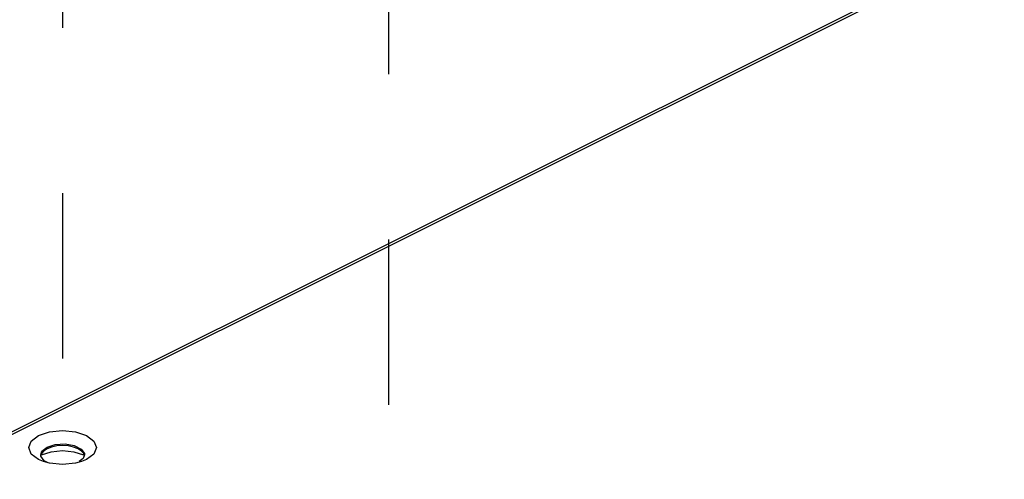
# Paper-space layout '005_EXP_CORICANT_PE_DRAWING_3_1' of a CAD drawing. Header units: millimetres. Extents: x 6 to 413, y 7 to 290.
# Tile 297 of 362: x 197.95 to 211.71, y 259.36 to 265.78. Entities that reach past the tile are written whole.
import ezdxf

# ---------------------------------------------------------------- set-up
doc = ezdxf.new("R2010")
doc.units = ezdxf.units.MM
doc.header["$LTSCALE"] = 23.1
doc.linetypes.add('DASHED', pattern=[0.2, 0.1, -0.1])
doc.layers.add('000_OFFSET-LINES', color=7, linetype='CONTINUOUS')
doc.layers.add('COVER_CORIENT_BL79', color=7, linetype='CONTINUOUS')

# ---------------------------------------------------------------- blocks, each defined once
blk = doc.blocks.new('COVER_CORIENT_BL79', base_point=(229.287, 247.679))
at = {"layer": 'COVER_CORIENT_BL79', "color": 3, "linetype": 'Continuous'}
for p, q in [((220.415, 271.304), (192.277, 257.235)), ((220.48, 271.3), (192.314, 257.217)), ((198.215, 259.633), (198.112, 259.709)), ((198.247, 259.69), (198.257, 259.697)), ((198.257, 259.697), (198.391, 259.742)), ((198.391, 259.742), (198.55, 259.758)), ((198.55, 259.758), (198.708, 259.742)), ((198.987, 259.709), (198.884, 259.633)), ((198.282, 259.605), (198.215, 259.633)), ((198.368, 259.581), (198.282, 259.605)), ((198.816, 259.605), (198.731, 259.581)), ((198.884, 259.633), (198.816, 259.605))]:
    blk.add_line(p, q, dxfattribs=at)
at = {"layer": 'COVER_CORIENT_BL79', "color": 7, "linetype": 'Continuous'}
for p, q in [((198.261, 259.749), (198.333, 259.807)), ((198.333, 259.807), (198.448, 259.843)), ((198.333, 259.807), (198.333, 259.783)), ((198.55, 259.828), (198.47, 259.823)), ((198.629, 259.823), (198.55, 259.828)), ((198.703, 259.808), (198.629, 259.823)), ((198.766, 259.783), (198.703, 259.808)), ((198.244, 259.699), (198.261, 259.749)), ((198.245, 259.681), (198.244, 259.699)), ((198.257, 259.697), (198.257, 259.718)), ((198.856, 259.699), (198.838, 259.648)), ((198.838, 259.648), (198.783, 259.604))]:
    blk.add_line(p, q, dxfattribs=at)
at = {"layer": 'COVER_CORIENT_BL79', "color": 3, "linetype": 'Continuous'}
for points in [[(198.112, 259.709), (198.076, 259.8), (198.112, 259.891), (198.215, 259.967)], [(198.215, 259.967), (198.368, 260.018), (198.55, 260.037), (198.731, 260.018), (198.884, 259.967), (198.987, 259.89)], [(198.987, 259.89), (199.023, 259.8), (198.987, 259.709)], [(198.708, 259.742), (198.842, 259.697), (198.844, 259.695)], [(198.731, 259.581), (198.55, 259.563), (198.368, 259.581)]]:
    blk.add_lwpolyline(points, dxfattribs=at)
at = {"layer": 'COVER_CORIENT_BL79', "color": 7, "linetype": 'Continuous'}
for points in [[(198.47, 259.823), (198.397, 259.808), (198.333, 259.783)], [(198.448, 259.843), (198.584, 259.851), (198.712, 259.828)], [(198.712, 259.828), (198.809, 259.78), (198.854, 259.716), (198.856, 259.699)], [(198.349, 259.587), (198.29, 259.617), (198.245, 259.681)], [(198.333, 259.783), (198.285, 259.752), (198.254, 259.715)], [(198.852, 259.69), (198.845, 259.715), (198.815, 259.752), (198.766, 259.783)]]:
    blk.add_lwpolyline(points, dxfattribs=at)

psp = doc.layouts.new('005_EXP_CORICANT_PE_DRAWING_3_1')

# ---------------------------------------------------------------- linework, layer by layer
at = {"layer": '000_OFFSET-LINES', "color": 4, "linetype": 'DASHED'}
for p, q in [((198.55, 272.597), (198.55, 259.7)), ((203.106, 267.328), (203.106, 254.531))]:
    psp.add_line(p, q, dxfattribs=at)

# ---------------------------------------------------------------- block references
at = {"layer": 'COVER_CORIENT_BL79'}
psp.add_blockref('COVER_CORIENT_BL79', (229.287, 247.679), dxfattribs=at)

doc.saveas('drawing.dxf')
